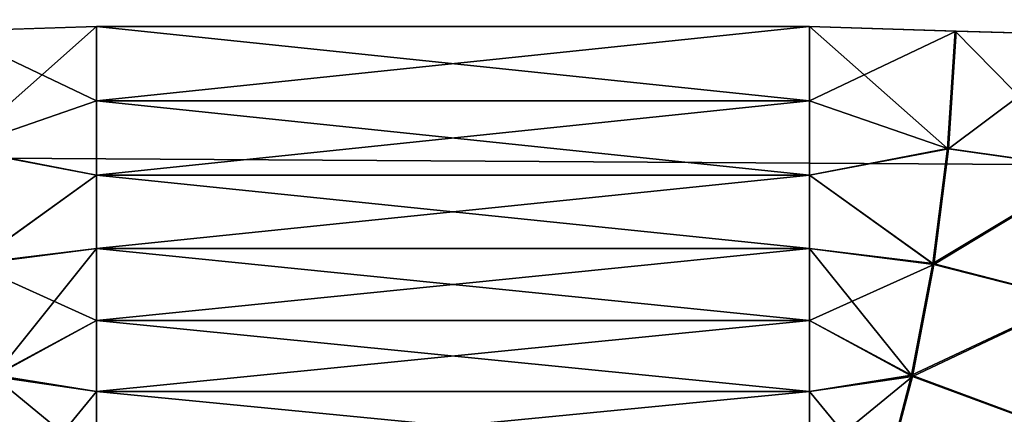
# Model space of a CAD drawing. Header units: millimetres. Extents: x -125 to 125, y -4 to 54.
# Tile 152 of 612: x -75.742 to -74.056, y -0.734 to -0.058. Entities that reach past the tile are written whole.
import ezdxf

# ---------------------------------------------------------------- set-up
doc = ezdxf.new("R2010")
doc.units = ezdxf.units.MM
doc.header["$LTSCALE"] = 65.185185
for name, color, linetype in [('10', 7, 'CONTINUOUS'), ('122', 7, 'CONTINUOUS'), ('126', 7, 'CONTINUOUS'), ('127', 7, 'CONTINUOUS'), ('62', 7, 'CONTINUOUS'), ('66', 7, 'CONTINUOUS'), ('67', 7, 'CONTINUOUS'), ('8', 7, 'CONTINUOUS')]:
    doc.layers.add(name, color=color, linetype=linetype)

msp = doc.modelspace()

# ---------------------------------------------------------------- linework, layer by layer
at = {"layer": '10', "color": 7, "linetype": 'Continuous'}
for points in [[(123.901, 0, -124.9), (-123.8345, -1.5218, -124.8336), (-123.901, 0, -124.9), (123.901, 0, -124.9)], [(123.8345, -1.5218, -124.8336), (-123.8345, -1.5218, -124.8336), (123.901, 0, -124.9), (123.8345, -1.5218, -124.8336)]]:
    msp.add_3dface(points, dxfattribs=at)
at = {"layer": '122', "color": 7, "linetype": 'Continuous'}
for points in [[(-75.6105, -0.1975, 111.9588), (-74.3895, -0.0698, 111.9674), (-75.6105, -0.0698, 111.9674), (-75.6105, -0.1975, 111.9588)], [(-74.3895, -0.1975, 111.9588), (-74.3895, -0.0698, 111.9674), (-75.6105, -0.1975, 111.9588), (-74.3895, -0.1975, 111.9588)], [(-75.6105, -0.3244, 111.9421), (-74.3895, -0.1975, 111.9588), (-75.6105, -0.1975, 111.9588), (-75.6105, -0.3244, 111.9421)], [(-74.3895, -0.3244, 111.9421), (-74.3895, -0.1975, 111.9588), (-75.6105, -0.3244, 111.9421), (-74.3895, -0.3244, 111.9421)], [(-75.6105, -0.4499, 111.9174), (-74.3895, -0.3244, 111.9421), (-75.6105, -0.3244, 111.9421), (-75.6105, -0.4499, 111.9174)], [(-74.3895, -0.4499, 111.9174), (-74.3895, -0.3244, 111.9421), (-75.6105, -0.4499, 111.9174), (-74.3895, -0.4499, 111.9174)], [(-75.6105, -0.5736, 111.8846), (-74.3895, -0.4499, 111.9174), (-75.6105, -0.4499, 111.9174), (-75.6105, -0.5736, 111.8846)], [(-74.3895, -0.5736, 111.8846), (-74.3895, -0.4499, 111.9174), (-75.6105, -0.5736, 111.8846), (-74.3895, -0.5736, 111.8846)], [(-75.6105, -0.695, 111.844), (-74.3895, -0.5736, 111.8846), (-75.6105, -0.5736, 111.8846), (-75.6105, -0.695, 111.844)], [(-74.3895, -0.695, 111.844), (-74.3895, -0.5736, 111.8846), (-75.6105, -0.695, 111.844), (-74.3895, -0.695, 111.844)], [(-74.3895, -0.8135, 111.7957), (-74.3895, -0.695, 111.844), (-75.6105, -0.8135, 111.7957), (-74.3895, -0.8135, 111.7957)], [(-75.6105, -0.8135, 111.7957), (-74.3895, -0.695, 111.844), (-75.6105, -0.695, 111.844), (-75.6105, -0.8135, 111.7957)]]:
    msp.add_3dface(points, dxfattribs=at)
at = {"layer": '126', "color": 7, "linetype": 'Continuous'}
for points in [[(-75.8467, -0.2786, 111.935), (-75.6105, -0.0698, 111.9674), (-75.8598, -0.0779, 111.9515), (-75.8467, -0.2786, 111.935)], [(-75.6105, -0.1975, 111.9588), (-75.6105, -0.0698, 111.9674), (-75.8467, -0.2786, 111.935), (-75.6105, -0.1975, 111.9588)], [(-75.6105, -0.3244, 111.9421), (-75.6105, -0.1975, 111.9588), (-75.8467, -0.2786, 111.935), (-75.6105, -0.3244, 111.9421)], [(-75.8217, -0.4757, 111.8997), (-75.6105, -0.3244, 111.9421), (-75.8467, -0.2786, 111.935), (-75.8217, -0.4757, 111.8997)], [(-75.6105, -0.4499, 111.9174), (-75.6105, -0.3244, 111.9421), (-75.8217, -0.4757, 111.8997), (-75.6105, -0.4499, 111.9174)], [(-75.7851, -0.6668, 111.8461), (-75.6105, -0.4499, 111.9174), (-75.8217, -0.4757, 111.8997), (-75.7851, -0.6668, 111.8461)], [(-75.6105, -0.5736, 111.8846), (-75.6105, -0.4499, 111.9174), (-75.7851, -0.6668, 111.8461), (-75.6105, -0.5736, 111.8846)], [(-75.6105, -0.695, 111.844), (-75.6105, -0.5736, 111.8846), (-75.7851, -0.6668, 111.8461), (-75.6105, -0.695, 111.844)], [(-75.7374, -0.8495, 111.7748), (-75.7851, -0.6668, 111.8461), (-76.0171, -0.7533, 111.7762), (-75.7374, -0.8495, 111.7748)], [(-75.7374, -0.8495, 111.7748), (-75.6105, -0.695, 111.844), (-75.7851, -0.6668, 111.8461), (-75.7374, -0.8495, 111.7748)], [(-75.6105, -0.8135, 111.7957), (-75.6105, -0.695, 111.844), (-75.7374, -0.8495, 111.7748), (-75.6105, -0.8135, 111.7957)]]:
    msp.add_3dface(points, dxfattribs=at)
at = {"layer": '127', "color": 7, "linetype": 'Continuous'}
for points in [[(-74.3895, -0.0698, 111.9674), (-74.3895, -0.1975, 111.9588), (-74.1385, -0.078, 111.9513), (-74.3895, -0.0698, 111.9674)], [(-74.1385, -0.078, 111.9513), (-74.3895, -0.1975, 111.9588), (-74.1516, -0.2795, 111.9347), (-74.1385, -0.078, 111.9513)], [(-73.8912, -0.085, 111.9037), (-74.1385, -0.078, 111.9513), (-74.1516, -0.2795, 111.9347), (-73.8912, -0.085, 111.9037)], [(-73.9067, -0.314, 111.8839), (-73.8912, -0.085, 111.9037), (-74.1516, -0.2795, 111.9347), (-73.9067, -0.314, 111.8839)], [(-74.3895, -0.1975, 111.9588), (-74.3895, -0.3244, 111.9421), (-74.1516, -0.2795, 111.9347), (-74.3895, -0.1975, 111.9588)], [(-74.3895, -0.3244, 111.9421), (-74.1768, -0.4774, 111.8991), (-74.1516, -0.2795, 111.9347), (-74.3895, -0.3244, 111.9421)], [(-74.1768, -0.4774, 111.8991), (-73.9067, -0.314, 111.8839), (-74.1516, -0.2795, 111.9347), (-74.1768, -0.4774, 111.8991)], [(-73.937, -0.5383, 111.8409), (-73.9067, -0.314, 111.8839), (-74.1768, -0.4774, 111.8991), (-73.937, -0.5383, 111.8409)], [(-74.3895, -0.3244, 111.9421), (-74.3895, -0.4499, 111.9174), (-74.1768, -0.4774, 111.8991), (-74.3895, -0.3244, 111.9421)], [(-74.3895, -0.4499, 111.9174), (-74.3895, -0.5736, 111.8846), (-74.1768, -0.4774, 111.8991), (-74.3895, -0.4499, 111.9174)], [(-74.3895, -0.5736, 111.8846), (-74.2136, -0.6692, 111.8451), (-74.1768, -0.4774, 111.8991), (-74.3895, -0.5736, 111.8846)], [(-74.2136, -0.6692, 111.8451), (-73.937, -0.5383, 111.8409), (-74.1768, -0.4774, 111.8991), (-74.2136, -0.6692, 111.8451)], [(-73.9815, -0.7547, 111.7753), (-73.937, -0.5383, 111.8409), (-74.2136, -0.6692, 111.8451), (-73.9815, -0.7547, 111.7753)], [(-74.3895, -0.5736, 111.8846), (-74.3895, -0.695, 111.844), (-74.2136, -0.6692, 111.8451), (-74.3895, -0.5736, 111.8846)], [(-74.3895, -0.8135, 111.7957), (-74.2617, -0.8525, 111.7733), (-74.2136, -0.6692, 111.8451), (-74.3895, -0.8135, 111.7957)], [(-74.3895, -0.695, 111.844), (-74.3895, -0.8135, 111.7957), (-74.2136, -0.6692, 111.8451), (-74.3895, -0.695, 111.844)], [(-74.2617, -0.8525, 111.7733), (-73.9815, -0.7547, 111.7753), (-74.2136, -0.6692, 111.8451), (-74.2617, -0.8525, 111.7733)]]:
    msp.add_3dface(points, dxfattribs=at)
at = {"layer": '62', "color": 7, "linetype": 'Continuous'}
for points in [[(-75.6105, -0.0698, -111.9674), (-74.3895, -0.0698, -111.9674), (-74.3895, -0.1975, -111.9588), (-75.6105, -0.0698, -111.9674)], [(-75.6105, -0.1975, -111.9588), (-75.6105, -0.0698, -111.9674), (-74.3895, -0.1975, -111.9588), (-75.6105, -0.1975, -111.9588)], [(-75.6105, -0.3244, -111.9421), (-75.6105, -0.1975, -111.9588), (-74.3895, -0.3244, -111.9421), (-75.6105, -0.3244, -111.9421)], [(-74.3895, -0.3244, -111.9421), (-75.6105, -0.1975, -111.9588), (-74.3895, -0.1975, -111.9588), (-74.3895, -0.3244, -111.9421)], [(-75.6105, -0.4499, -111.9174), (-75.6105, -0.3244, -111.9421), (-74.3895, -0.4499, -111.9174), (-75.6105, -0.4499, -111.9174)], [(-74.3895, -0.4499, -111.9174), (-75.6105, -0.3244, -111.9421), (-74.3895, -0.3244, -111.9421), (-74.3895, -0.4499, -111.9174)], [(-75.6105, -0.5736, -111.8846), (-75.6105, -0.4499, -111.9174), (-74.3895, -0.5736, -111.8846), (-75.6105, -0.5736, -111.8846)], [(-74.3895, -0.5736, -111.8846), (-75.6105, -0.4499, -111.9174), (-74.3895, -0.4499, -111.9174), (-74.3895, -0.5736, -111.8846)], [(-74.3895, -0.695, -111.844), (-75.6105, -0.5736, -111.8846), (-74.3895, -0.5736, -111.8846), (-74.3895, -0.695, -111.844)], [(-75.6105, -0.695, -111.844), (-75.6105, -0.5736, -111.8846), (-74.3895, -0.695, -111.844), (-75.6105, -0.695, -111.844)], [(-75.6105, -0.8135, -111.7957), (-75.6105, -0.695, -111.844), (-74.3895, -0.8135, -111.7957), (-75.6105, -0.8135, -111.7957)], [(-74.3895, -0.8135, -111.7957), (-75.6105, -0.695, -111.844), (-74.3895, -0.695, -111.844), (-74.3895, -0.8135, -111.7957)]]:
    msp.add_3dface(points, dxfattribs=at)
at = {"layer": '66', "color": 7, "linetype": 'Continuous'}
for points in [[(-75.6105, -0.0698, -111.9674), (-75.6105, -0.1975, -111.9588), (-75.8615, -0.078, -111.9513), (-75.6105, -0.0698, -111.9674)], [(-75.8615, -0.078, -111.9513), (-75.6105, -0.1975, -111.9588), (-75.8484, -0.2795, -111.9347), (-75.8615, -0.078, -111.9513)], [(-75.6105, -0.1975, -111.9588), (-75.6105, -0.3244, -111.9421), (-75.8484, -0.2795, -111.9347), (-75.6105, -0.1975, -111.9588)], [(-75.8484, -0.2795, -111.9347), (-75.6105, -0.3244, -111.9421), (-75.8232, -0.4774, -111.8991), (-75.8484, -0.2795, -111.9347)], [(-75.6105, -0.3244, -111.9421), (-75.6105, -0.4499, -111.9174), (-75.8232, -0.4774, -111.8991), (-75.6105, -0.3244, -111.9421)], [(-75.6105, -0.4499, -111.9174), (-75.6105, -0.5736, -111.8846), (-75.8232, -0.4774, -111.8991), (-75.6105, -0.4499, -111.9174)], [(-75.8232, -0.4774, -111.8991), (-75.6105, -0.5736, -111.8846), (-75.7864, -0.6692, -111.8451), (-75.8232, -0.4774, -111.8991)], [(-75.6105, -0.5736, -111.8846), (-75.6105, -0.695, -111.844), (-75.7864, -0.6692, -111.8451), (-75.6105, -0.5736, -111.8846)], [(-75.7864, -0.6692, -111.8451), (-75.7383, -0.8525, -111.7733), (-76.0185, -0.7547, -111.7753), (-75.7864, -0.6692, -111.8451)], [(-75.6105, -0.695, -111.844), (-75.6105, -0.8135, -111.7957), (-75.7864, -0.6692, -111.8451), (-75.6105, -0.695, -111.844)], [(-75.7864, -0.6692, -111.8451), (-75.6105, -0.8135, -111.7957), (-75.7383, -0.8525, -111.7733), (-75.7864, -0.6692, -111.8451)]]:
    msp.add_3dface(points, dxfattribs=at)
at = {"layer": '67', "color": 7, "linetype": 'Continuous'}
for points in [[(-74.3895, -0.1975, -111.9588), (-74.3895, -0.0698, -111.9674), (-74.1533, -0.2786, -111.935), (-74.3895, -0.1975, -111.9588)], [(-74.3895, -0.0698, -111.9674), (-74.1402, -0.0779, -111.9515), (-74.1533, -0.2786, -111.935), (-74.3895, -0.0698, -111.9674)], [(-74.1402, -0.0779, -111.9515), (-73.9084, -0.3135, -111.8844), (-74.1533, -0.2786, -111.935), (-74.1402, -0.0779, -111.9515)], [(-73.8929, -0.0849, -111.9041), (-73.9084, -0.3135, -111.8844), (-74.1402, -0.0779, -111.9515), (-73.8929, -0.0849, -111.9041)], [(-74.3895, -0.3244, -111.9421), (-74.3895, -0.1975, -111.9588), (-74.1533, -0.2786, -111.935), (-74.3895, -0.3244, -111.9421)], [(-74.3895, -0.3244, -111.9421), (-74.1533, -0.2786, -111.935), (-74.1783, -0.4757, -111.8997), (-74.3895, -0.3244, -111.9421)], [(-74.1533, -0.2786, -111.935), (-73.9084, -0.3135, -111.8844), (-74.1783, -0.4757, -111.8997), (-74.1533, -0.2786, -111.935)], [(-73.9084, -0.3135, -111.8844), (-73.9385, -0.5374, -111.8415), (-74.1783, -0.4757, -111.8997), (-73.9084, -0.3135, -111.8844)], [(-74.3895, -0.4499, -111.9174), (-74.3895, -0.3244, -111.9421), (-74.1783, -0.4757, -111.8997), (-74.3895, -0.4499, -111.9174)], [(-74.3895, -0.5736, -111.8846), (-74.3895, -0.4499, -111.9174), (-74.2149, -0.6668, -111.8461), (-74.3895, -0.5736, -111.8846)], [(-74.3895, -0.4499, -111.9174), (-74.1783, -0.4757, -111.8997), (-74.2149, -0.6668, -111.8461), (-74.3895, -0.4499, -111.9174)], [(-74.1783, -0.4757, -111.8997), (-73.9385, -0.5374, -111.8415), (-74.2149, -0.6668, -111.8461), (-74.1783, -0.4757, -111.8997)], [(-73.9385, -0.5374, -111.8415), (-73.9829, -0.7533, -111.7762), (-74.2149, -0.6668, -111.8461), (-73.9385, -0.5374, -111.8415)], [(-74.3895, -0.695, -111.844), (-74.3895, -0.5736, -111.8846), (-74.2149, -0.6668, -111.8461), (-74.3895, -0.695, -111.844)], [(-74.3895, -0.695, -111.844), (-74.2149, -0.6668, -111.8461), (-74.2626, -0.8495, -111.7748), (-74.3895, -0.695, -111.844)], [(-74.2149, -0.6668, -111.8461), (-73.9829, -0.7533, -111.7762), (-74.2626, -0.8495, -111.7748), (-74.2149, -0.6668, -111.8461)], [(-74.3895, -0.8135, -111.7957), (-74.3895, -0.695, -111.844), (-74.2626, -0.8495, -111.7748), (-74.3895, -0.8135, -111.7957)]]:
    msp.add_3dface(points, dxfattribs=at)
at = {"layer": '8', "color": 7, "linetype": 'Continuous'}
for points in [[(-123.8345, -1.5218, 124.8336), (123.8345, -1.5218, 124.8336), (-123.901, 0, 124.9), (-123.8345, -1.5218, 124.8336)], [(-123.901, 0, 124.9), (123.8345, -1.5218, 124.8336), (123.901, 0, 124.9), (-123.901, 0, 124.9)]]:
    msp.add_3dface(points, dxfattribs=at)

doc.saveas('drawing.dxf')
